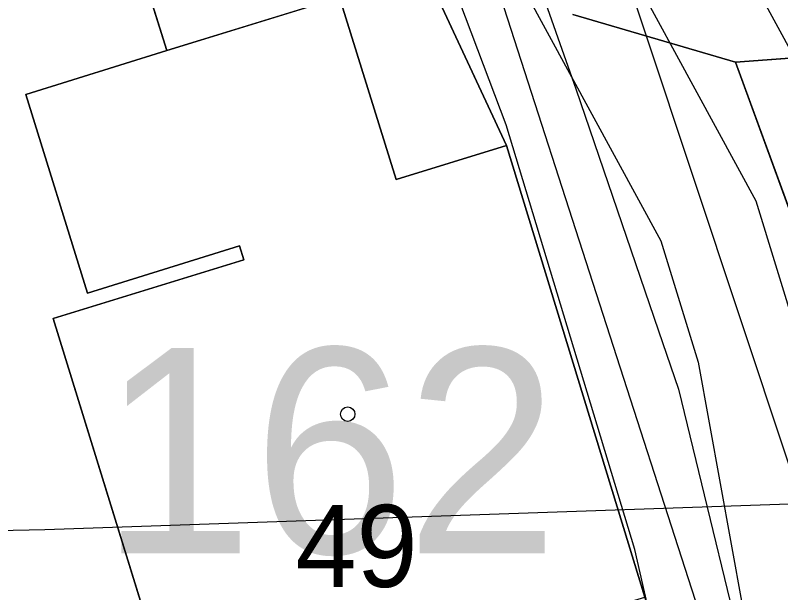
# Model space of a CAD drawing. Extents: x -706130 to -698555, y -971544 to -967260.
# Drawn here: x -704433.48 to -704414.84, y -969345.14 to -969331.07 of the extents above; entities that cross this region are included whole.
import ezdxf

# ---------------------------------------------------------------- set-up
doc = ezdxf.new("R2010")
doc.units = 0
for name, color, linetype in [('_Polohopis reambulance', 7, 'Continuous'), ('BPEJ I-II trida ochrany S', 7, 'Continuous'), ('Docházková izochrona - BUS S', 7, 'Continuous'), ('Docházková izochrona - VLAK N', 7, 'Continuous'), ('Hluková izofona', 7, 'Continuous'), ('Kanalizace_stoka bez rozlišení N', 7, 'Continuous'), ('KN_Budovy', 7, 'Continuous'), ('KN_Budovy_cisla_domovni', 7, 'Continuous'), ('KN_Hranice_parcel', 7, 'Continuous'), ('KN_Hranice_parcel_vnitrni_kresba', 7, 'Continuous'), ('KN_Parcelni cisla', 7, 'Continuous'), ('KN_Polygon parcely', 7, 'Continuous'), ('KN_POZEMKY_13_ZASTAVENA PLOCHA', 7, 'Continuous'), ('KN_POZEMKY_14_OSTATNI PLOCHA', 7, 'Continuous'), ('KN_POZEMKY_5_ZAHRADA', 7, 'Continuous'), ('KN_VYUZITI_17_ostatni plocha_ostatni komunikace', 7, 'Continuous'), ('KN_Značky budov', 7, 'Continuous'), ('Koridor pro umístění staveb pro snižování ohrožení území povodněmi N', 7, 'Continuous'), ('Koridor pro umístění staveb pro snižování ohrožení území povodněmi N ŠRAFY', 7, 'Continuous'), ('Plochy smíšené obytné venkovské S', 7, 'Continuous'), ('Plochy verejnych prostranstvi - komunikace ostatni S', 7, 'Continuous'), ('Plochy vodní a vodních toku_linie zatrubněný tok S', 7, 'Continuous'), ('Plynovody STL S', 7, 'Continuous'), ('Regulační bloky zastavěné S', 7, 'Continuous'), ('Spoje_dálkový optický komunikační kabel S', 7, 'Continuous'), ('Vodovodní řady - rozváděcí S', 7, 'Continuous'), ('VPS pro snizovani ohrozeni uzemi povodnemi_obrys N', 7, 'Continuous'), ('VPS pro snizovani ohrozeni uzemi povodnemi_plochy N', 7, 'Continuous')]:
    doc.layers.add(name, color=color, linetype=linetype)

msp = doc.modelspace()

# ---------------------------------------------------------------- linework, layer by layer
at = {"layer": '_Polohopis reambulance'}
msp.add_line((-704415.94, -969332.21), (-704419.9, -969331.05), dxfattribs=at)
at = {"layer": 'BPEJ I-II trida ochrany S'}
for p, q in [((-704429.79, -969331.93), (-704431.34, -969327)), ((-704400.8, -969331.09), (-704415.94, -969332.21)), ((-704433.23, -969333), (-704429.79, -969331.93)), ((-704415.94, -969332.21), (-704411.93, -969343.2)), ((-704431.73, -969337.84), (-704433.23, -969333)), ((-704428.02, -969336.69), (-704431.73, -969337.84)), ((-704427.92, -969337.03), (-704428.02, -969336.69)), ((-704432.56, -969338.46), (-704427.92, -969337.03)), ((-704428.52, -969351.55), (-704432.56, -969338.46))]:
    msp.add_line(p, q, dxfattribs=at)
at = {"layer": 'Docházková izochrona - BUS S'}
msp.add_arc((-704475.99, -969462.395), 400, 57.53029, 230.24409, dxfattribs=at)
at = {"layer": 'Docházková izochrona - VLAK N'}
msp.add_circle((-704165.451, -969778.767), 800, dxfattribs=at)
at = {"layer": 'Hluková izofona'}
msp.add_lwpolyline([(-703679.172, -969152.022), (-703845.123, -969204.196), (-704101.961, -969287.955), (-704153.023, -969304.145), (-704219.15, -969323.064), (-704269.703, -969336.112), (-704289.175, -969340.402), (-704312.647, -969343.869), (-704331.594, -969345.068), (-704361.91, -969344.295), (-704406.089, -969342.681), (-704432.768, -969343.61), (-704451.789, -969343.971), (-704553.956, -969353.152)], dxfattribs=at)
at = {"layer": 'Kanalizace_stoka bez rozlišení N'}
msp.add_lwpolyline([(-704414.245, -969472.63), (-704412.164, -969456.533), (-704409.57, -969444.624), (-704405.756, -969437.014), (-704403.871, -969419.899), (-704402.774, -969407.197), (-704410.158, -969382.884), (-704416.419, -969346.868), (-704429.111, -969307.531), (-704429.257, -969293.825), (-704428.926, -969261.579), (-704417.435, -969229.796), (-704387.516, -969198.387), (-704355.329, -969175.746), (-704342.387, -969170.161), (-704325.212, -969159.841), (-704300.264, -969142.175), (-704274.452, -969124.129), (-704271.193, -969105.498), (-704273.274, -969089.555), (-704281.769, -969069.266), (-704288.527, -969047.689)], dxfattribs=at)
at = {"layer": 'KN_Budovy'}
msp.add_lwpolyline([(-704429.79, -969331.93), (-704433.23, -969333), (-704431.73, -969337.84), (-704428.02, -969336.69), (-704427.92, -969337.03), (-704432.56, -969338.46), (-704428.52, -969351.55), (-704423.93, -969350.13), (-704423.59, -969351.23), (-704418.26, -969349.59), (-704419.48, -969345.65), (-704418.15, -969345.25), (-704421.52, -969334.24), (-704424.21, -969335.07), (-704425.59, -969330.63)], close=True, dxfattribs=at)
at = {"layer": 'KN_Hranice_parcel'}
for points in [[(-704420.61, -969355.34), (-704415.24, -969354.48), (-704418.15, -969345.25), (-704421.52, -969334.24), (-704425.66, -969325.35)], [(-704431.34, -969327), (-704429.79, -969331.93), (-704433.23, -969333), (-704431.73, -969337.84), (-704428.02, -969336.69), (-704427.92, -969337.03), (-704432.56, -969338.46), (-704428.52, -969351.55), (-704429.33, -969354.19)], [(-704400.8, -969331.09), (-704415.94, -969332.21), (-704411.93, -969343.2)]]:
    msp.add_lwpolyline(points, dxfattribs=at)
at = {"layer": 'KN_Hranice_parcel_vnitrni_kresba'}
for p, q in [((-704429.79, -969331.93), (-704425.59, -969330.63)), ((-704425.59, -969330.63), (-704424.21, -969335.07)), ((-704424.21, -969335.07), (-704421.52, -969334.24))]:
    msp.add_line(p, q, dxfattribs=at)
at = {"layer": 'KN_Polygon parcely'}
msp.add_lwpolyline([(-704418.01, -969228.47), (-704420.64, -969235.02), (-704425.27, -969247.08), (-704430.13, -969258.81), (-704430.78, -969263.06), (-704432.55, -969274.69), (-704431.93, -969300.58), (-704431.82, -969305.09), (-704428.63, -969317.11), (-704427.49, -969321.43), (-704425.66, -969325.35), (-704421.52, -969334.24), (-704418.15, -969345.25), (-704415.24, -969354.48), (-704420.61, -969355.34), (-704420.84, -969359.16), (-704421.01, -969361.93)], dxfattribs=at)
for points in [[(-704467.78, -969345.33), (-704464.17, -969336.51), (-704457.35, -969339.3), (-704456.92, -969338.25), (-704452.64, -969340), (-704454.01, -969343.33), (-704451.5, -969344.36), (-704454.17, -969350.9), (-704429.33, -969354.19), (-704428.52, -969351.55), (-704432.56, -969338.46), (-704427.92, -969337.03), (-704428.02, -969336.69), (-704431.73, -969337.84), (-704433.23, -969333), (-704429.79, -969331.93), (-704431.34, -969327), (-704432.77, -969322.44), (-704443.31, -969324.45), (-704461.24, -969327.66), (-704462.5, -969331.07)], [(-704432.56, -969338.46), (-704428.52, -969351.55), (-704429.33, -969354.19), (-704420.61, -969355.34), (-704415.24, -969354.48), (-704418.15, -969345.25), (-704421.52, -969334.24), (-704425.66, -969325.35), (-704431.34, -969327), (-704429.79, -969331.93), (-704433.23, -969333), (-704431.73, -969337.84), (-704428.02, -969336.69), (-704427.92, -969337.03)], [(-704415.94, -969332.21), (-704411.93, -969343.2), (-704405, -969341.08), (-704408.37, -969332.97), (-704400.8, -969331.09)], [(-704400.8, -969331.09), (-704396.27, -969341.93), (-704397.04, -969355.67), (-704396.76, -969359.33), (-704401.61, -969359.62), (-704405.22, -969359.83), (-704409.66, -969360.09), (-704410.04, -969356.65), (-704410.62, -969351.41), (-704410.97, -969348.13), (-704413.76, -969343.76), (-704411.93, -969343.2), (-704415.94, -969332.21)]]:
    msp.add_lwpolyline(points, close=True, dxfattribs=at)
at = {"layer": 'KN_POZEMKY_13_ZASTAVENA PLOCHA'}
for p, q in [((-704425.66, -969325.35), (-704421.52, -969334.24)), ((-704429.79, -969331.93), (-704431.34, -969327)), ((-704433.23, -969333), (-704429.79, -969331.93)), ((-704431.73, -969337.84), (-704433.23, -969333)), ((-704421.52, -969334.24), (-704418.15, -969345.25)), ((-704428.02, -969336.69), (-704431.73, -969337.84)), ((-704427.92, -969337.03), (-704428.02, -969336.69)), ((-704432.56, -969338.46), (-704427.92, -969337.03)), ((-704428.52, -969351.55), (-704432.56, -969338.46))]:
    msp.add_line(p, q, dxfattribs=at)
at = {"layer": 'KN_POZEMKY_14_OSTATNI PLOCHA'}
for p, q in [((-704421.52, -969334.24), (-704425.66, -969325.35)), ((-704400.8, -969331.09), (-704415.94, -969332.21)), ((-704415.94, -969332.21), (-704411.93, -969343.2)), ((-704418.15, -969345.25), (-704421.52, -969334.24))]:
    msp.add_line(p, q, dxfattribs=at)
at = {"layer": 'KN_POZEMKY_5_ZAHRADA'}
for p, q in [((-704431.34, -969327), (-704429.79, -969331.93)), ((-704415.94, -969332.21), (-704400.8, -969331.09)), ((-704429.79, -969331.93), (-704433.23, -969333)), ((-704411.93, -969343.2), (-704415.94, -969332.21)), ((-704433.23, -969333), (-704431.73, -969337.84)), ((-704431.73, -969337.84), (-704428.02, -969336.69)), ((-704428.02, -969336.69), (-704427.92, -969337.03)), ((-704427.92, -969337.03), (-704432.56, -969338.46)), ((-704432.56, -969338.46), (-704428.52, -969351.55))]:
    msp.add_line(p, q, dxfattribs=at)
at = {"layer": 'KN_VYUZITI_17_ostatni plocha_ostatni komunikace'}
for p, q in [((-704421.52, -969334.24), (-704425.66, -969325.35)), ((-704400.8, -969331.09), (-704415.94, -969332.21)), ((-704415.94, -969332.21), (-704411.93, -969343.2)), ((-704418.15, -969345.25), (-704421.52, -969334.24))]:
    msp.add_line(p, q, dxfattribs=at)
at = {"layer": 'KN_Značky budov'}
msp.add_circle((-704425.387, -969340.789), 0.175, dxfattribs=at)
at = {"layer": 'Koridor pro umístění staveb pro snižování ohrožení území povodněmi N'}
for points in [[(-704407.426, -969223.846), (-704404.27, -969238.15), (-704411.61, -969257.4), (-704411.88, -969258.47), (-704414.25, -969267), (-704415.18, -969270.36), (-704425.079, -969275.022), (-704427.312, -969280.267), (-704427.604, -969286.533), (-704427.439, -969296.147), (-704424.338, -969314.387), (-704422.211, -969328.384), (-704417.763, -969336.563), (-704416.853, -969339.518), (-704414.703, -969351.346), (-704413.218, -969357.433), (-704410.237, -969366.384)], [(-704405.563, -969364.596), (-704410.04, -969356.65), (-704410.62, -969351.41), (-704411.987, -969338.33), (-704413.132, -969334.613), (-704417.399, -969326.766), (-704419.402, -969313.593), (-704422.446, -969295.683), (-704422.602, -969286.607), (-704422.36, -969281.399), (-704421.081, -969278.398), (-704411.782, -969272.423), (-704410.169, -969269.977), (-704409.215, -969267.09), (-704409.941, -969263.122), (-704400, -969237.674), (-704402.078, -969225.468)]]:
    msp.add_lwpolyline(points, dxfattribs=at)
at = {"layer": 'Koridor pro umístění staveb pro snižování ohrožení území povodněmi N ŠRAFY'}
for points in [[(-704407.426, -969223.846), (-704404.27, -969238.15), (-704411.61, -969257.4), (-704411.88, -969258.47), (-704414.25, -969267), (-704415.18, -969270.36), (-704425.079, -969275.022), (-704427.312, -969280.267), (-704427.604, -969286.533), (-704427.439, -969296.147), (-704424.338, -969314.387), (-704422.211, -969328.384), (-704417.763, -969336.563), (-704416.853, -969339.518), (-704414.703, -969351.346), (-704413.218, -969357.433), (-704410.237, -969366.384)], [(-704405.563, -969364.596), (-704410.04, -969356.65), (-704410.62, -969351.41), (-704411.987, -969338.33), (-704413.132, -969334.613), (-704417.399, -969326.766), (-704419.402, -969313.593), (-704422.446, -969295.683), (-704422.602, -969286.607), (-704422.36, -969281.399), (-704421.081, -969278.398), (-704411.782, -969272.423), (-704410.169, -969269.977), (-704409.215, -969267.09), (-704409.941, -969263.122), (-704400, -969237.674), (-704402.078, -969225.468)]]:
    msp.add_lwpolyline(points, dxfattribs=at)
at = {"layer": 'Plochy smíšené obytné venkovské S'}
for p, q in [((-704421.52, -969334.24), (-704425.66, -969325.35)), ((-704418.15, -969345.25), (-704421.52, -969334.24))]:
    msp.add_line(p, q, dxfattribs=at)
msp.add_lwpolyline([(-704400.8, -969331.09), (-704415.94, -969332.21), (-704411.93, -969343.2)], dxfattribs=at)
at = {"layer": 'Plochy verejnych prostranstvi - komunikace ostatni S'}
for p, q in [((-704425.66, -969325.35), (-704421.52, -969334.24)), ((-704419.9, -969331.05), (-704415.94, -969332.21)), ((-704415.94, -969332.21), (-704419.9, -969331.05)), ((-704415.94, -969332.21), (-704400.8, -969331.09)), ((-704411.93, -969343.2), (-704415.94, -969332.21)), ((-704421.52, -969334.24), (-704418.15, -969345.25))]:
    msp.add_line(p, q, dxfattribs=at)
at = {"layer": 'Plochy vodní a vodních toku_linie zatrubněný tok S'}
msp.add_lwpolyline([(-704404.752, -969224.657), (-704402.581, -969237.41), (-704412.528, -969262.873), (-704411.789, -969266.912), (-704412.439, -969268.878), (-704413.578, -969270.606), (-704423.08, -969276.71), (-704424.836, -969280.833), (-704425.103, -969286.57), (-704424.943, -969295.915), (-704421.87, -969313.99), (-704419.805, -969327.575), (-704415.448, -969335.588), (-704414.42, -969338.924), (-704412.256, -969350.826), (-704410.814, -969356.741), (-704407.9, -969365.49)], dxfattribs=at)
at = {"layer": 'Plynovody STL S'}
msp.add_lwpolyline([(-704428.333, -969283.819), (-704428.222, -969292.111), (-704427.46, -969300.55), (-704426.918, -969304.028), (-704425.068, -969315.892), (-704423.01, -969323.82), (-704421.745, -969327.417), (-704419.83, -969332.86), (-704417.817, -969338.756), (-704417.33, -969340.18), (-704415.37, -969348.24), (-704414.822, -969350.371), (-704412.24, -969360.42), (-704411.775, -969361.982)], dxfattribs=at)
at = {"layer": 'Regulační bloky zastavěné S'}
for p, q in [((-704421.52, -969334.24), (-704425.66, -969325.35)), ((-704415.94, -969332.21), (-704400.8, -969331.09)), ((-704418.15, -969345.25), (-704421.52, -969334.24))]:
    msp.add_line(p, q, dxfattribs=at)
for points in [[(-704400.8, -969331.09), (-704415.94, -969332.21), (-704411.93, -969343.2)], [(-704410.62, -969351.41), (-704410.97, -969348.13), (-704413.76, -969343.76), (-704411.93, -969343.2), (-704415.94, -969332.21)]]:
    msp.add_lwpolyline(points, dxfattribs=at)
at = {"layer": 'Spoje_dálkový optický komunikační kabel S'}
msp.add_lwpolyline([(-704412.13, -969370.43), (-704414.57, -969360.1), (-704415.6, -969356.32), (-704418.39, -969344.09), (-704421.53, -969333.74), (-704426.29, -969321.11), (-704427.29, -969316.92), (-704429.6, -969305.62), (-704429.83, -969304), (-704430.22, -969301.18), (-704431.11, -969283.71), (-704431, -969276.06), (-704429.46, -969265.98), (-704428.39, -969260.79), (-704428.1, -969259.7), (-704426.95, -969255.93), (-704425.83, -969252.5), (-704425.68, -969252.01), (-704425.54, -969251.59), (-704424.66, -969248.96), (-704421.81, -969242.34), (-704419.26, -969235.11), (-704414.8, -969228.57)], dxfattribs=at)
at = {"layer": 'Vodovodní řady - rozváděcí S'}
msp.add_lwpolyline([(-704426.194, -969307.263), (-704412.371, -969348.866), (-704412.771, -969356.01)], dxfattribs=at)
at = {"layer": 'VPS pro snizovani ohrozeni uzemi povodnemi_obrys N'}
for points in [[(-704407.426, -969223.846), (-704404.27, -969238.15), (-704411.61, -969257.4), (-704411.88, -969258.47), (-704414.25, -969267), (-704415.18, -969270.36), (-704425.079, -969275.022), (-704427.312, -969280.267), (-704427.604, -969286.533), (-704427.439, -969296.147), (-704424.338, -969314.387), (-704422.211, -969328.384), (-704417.763, -969336.563), (-704416.853, -969339.518), (-704414.703, -969351.346), (-704413.218, -969357.433), (-704410.237, -969366.384)], [(-704405.563, -969364.596), (-704410.04, -969356.65), (-704410.62, -969351.41), (-704411.987, -969338.33), (-704413.132, -969334.613), (-704417.399, -969326.766), (-704419.402, -969313.593), (-704422.446, -969295.683), (-704422.602, -969286.607), (-704422.36, -969281.399), (-704421.081, -969278.398), (-704411.782, -969272.423), (-704410.169, -969269.977), (-704409.215, -969267.09), (-704409.941, -969263.122), (-704400, -969237.674), (-704402.078, -969225.468)]]:
    msp.add_lwpolyline(points, dxfattribs=at)
at = {"layer": 'VPS pro snizovani ohrozeni uzemi povodnemi_plochy N'}
for points in [[(-704407.426, -969223.846), (-704404.27, -969238.15), (-704411.61, -969257.4), (-704411.88, -969258.47), (-704414.25, -969267), (-704415.18, -969270.36), (-704425.079, -969275.022), (-704427.312, -969280.267), (-704427.604, -969286.533), (-704427.439, -969296.147), (-704424.338, -969314.387), (-704422.211, -969328.384), (-704417.763, -969336.563), (-704416.853, -969339.518), (-704414.703, -969351.346), (-704413.218, -969357.433), (-704410.237, -969366.384)], [(-704405.563, -969364.596), (-704410.04, -969356.65), (-704410.62, -969351.41), (-704411.987, -969338.33), (-704413.132, -969334.613), (-704417.399, -969326.766), (-704419.402, -969313.593), (-704422.446, -969295.683), (-704422.602, -969286.607), (-704422.36, -969281.399), (-704421.081, -969278.398), (-704411.782, -969272.423), (-704410.169, -969269.977), (-704409.215, -969267.09), (-704409.941, -969263.122), (-704400, -969237.674), (-704402.078, -969225.468)]]:
    msp.add_lwpolyline(points, dxfattribs=at)

# ---------------------------------------------------------------- texts
at = {"layer": 'KN_Budovy_cisla_domovni'}
msp.add_text('162', height=5, dxfattribs=at).set_placement((-704431.411, -969344.179))
at = {"layer": 'KN_Parcelni cisla'}
msp.add_text('49', height=2, dxfattribs=at).set_placement((-704426.66, -969345))

doc.saveas('drawing.dxf')
